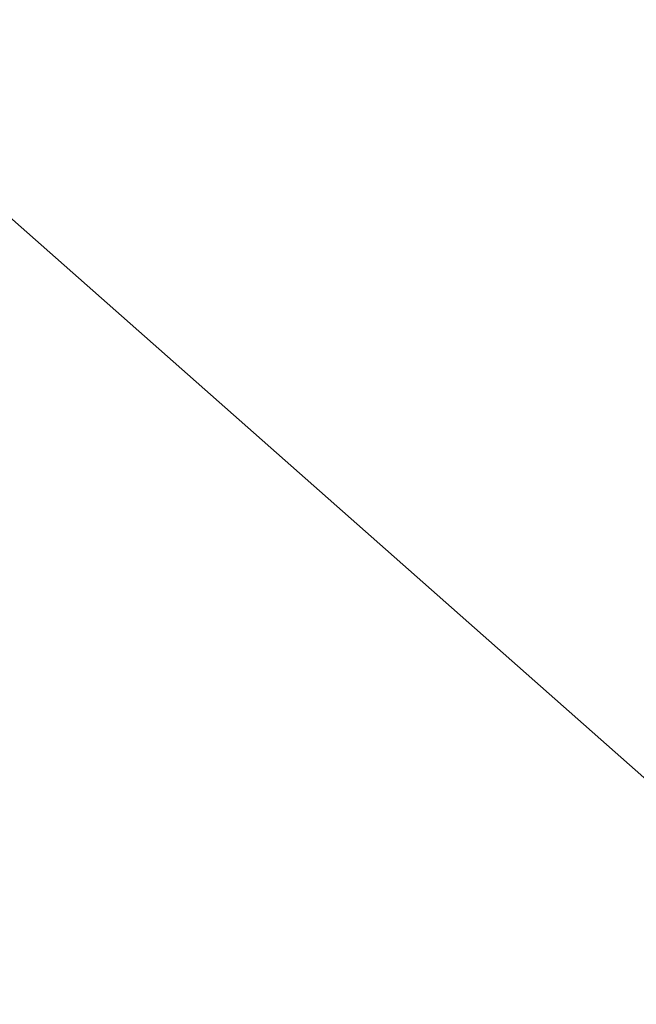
# Model space of a CAD drawing. Header units: millimetres. Extents: x 162876 to 168130, y 402614 to 405602.
# Tile 902 of 1056: x 165501.599 to 165502.461, y 403949.648 to 403951.023. Entities that reach past the tile are written whole.
import ezdxf
from ezdxf import colors
from ezdxf.entities.mleader import LeaderData, LeaderLine
from ezdxf.math import Vec2, Vec3

# ---------------------------------------------------------------- set-up
doc = ezdxf.new("R2010")
doc.units = ezdxf.units.MM
for name, color, linetype, lineweight in [('X-CA190022.004-UO-BGT_Ondergrond$0$GE_314_WGDRijbaanLokaleweg_Vlak_GEM', 253, 'Continuous', 9), ('X-CA190022.004-UO-BGT_Ondergrond$0$GE_316_WGDFietspad_Vlak_GEM', 253, 'Continuous', 9), ('X-CA190022.004-UO-OPB_Opbreek_v0.1$0$X-XX-AL-T25- LEADER ASFALT', 7, 'Continuous', 25)]:
    doc.layers.add(name, color=color, linetype=linetype, lineweight=lineweight)
doc.styles.add('X-CA190022.004-UO-OPB_Opbreek_v0.1$0$NLCS-ISO-M200-T25', font='NLCS-ISO.ttf', dxfattribs={"height": 0.5})

msp = doc.modelspace()

# ---------------------------------------------------------------- leaders
at = {"layer": 'X-CA190022.004-UO-OPB_Opbreek_v0.1$0$X-XX-AL-T25- LEADER ASFALT'}
ml = msp.add_multileader_mtext('Standard', dxfattribs=at)
ml.set_content('\\A1;Wegvak 2.16; Fietspad Geerbosch\\PTotaal teervrij:\\PFrezen asfalt 25mm:  273.0m{\\H0.7x;\\S2^ ;\\H1.42857x; }', color=256, style='X-CA190022.004-UO-OPB_Opbreek_v0.1$0$NLCS-ISO-M200-T25')
ml.set_leader_properties(color=256, linetype='ByLayer', lineweight=-1)
ml.build(insert=Vec2(0, 0))
ml.multileader.update_dxf_attribs({"text_left_attachment_type": 5, "text_right_attachment_type": 5, "dogleg_length": 0.5, "arrow_head_size": 0.5})
ctx = ml.context
ctx.base_point, ctx.char_height, ctx.arrow_head_size, ctx.landing_gap_size, ctx.plane_origin, ctx.plane_x_axis, ctx.plane_y_axis = Vec3(165519.4827, 403953.6704), 0.5, 0.5, 0.18, Vec3(165445.8271, 403966.774), Vec3(0.692899, 0.721035), Vec3(-0.721035, 0.692899)
ctx.left_attachment, ctx.right_attachment = 5, 5
notes = []
notes.append((ctx, [(0, (1, 1, 0), (165519.1363, 403953.3099), (0.692899, 0.721035), 0.5, [(1, [(165496.5463, 403920.1721), (165523.5587, 403949.4352)], 0, [])])]))
ctx.mtext.insert, ctx.mtext.text_direction, ctx.mtext.rotation, ctx.mtext.width, ctx.mtext.flow_direction = Vec3(165517.9731, 403955.3708), Vec3(0.692899, 0.721035), 0.805295, 10.216208, 5
ctx.mtext.has_bg_fill, ctx.mtext.bg_color, ctx.mtext.bg_scale_factor, ctx.mtext.bg_transparency, ctx.mtext.use_window_bg_color = 1, -1027028792, 1.5, 0, 1
for ctx, leaders in notes:
    for number, flags, end, landing, length, lines in leaders:
        leader = LeaderData()
        leader.index, (leader.has_last_leader_line, leader.has_dogleg_vector, leader.attachment_direction) = number, flags
        leader.last_leader_point, leader.dogleg_vector, leader.dogleg_length = Vec3(end), Vec3(landing), length
        for number, points, colour, breaks in lines:
            line = LeaderLine()
            line.index, line.vertices, line.color, line.breaks = number, Vec3.list(points), colors.encode_raw_color(colour), breaks
            leader.lines.append(line)
        ctx.leaders.append(leader)

# ---------------------------------------------------------------- next in the draw order: linework, layer by layer
at = {"layer": 'X-CA190022.004-UO-BGT_Ondergrond$0$GE_314_WGDRijbaanLokaleweg_Vlak_GEM', "flags": 128}
msp.add_lwpolyline([(165475.679, 403979.24), (165481.989, 403973.676), (165489.952, 403966.654), (165503.146, 403954.964), (165511.755, 403947.369), (165508.974, 403944.22), (165471.36, 403977.447), (165465.041, 403983.368), (165460.723, 403987.853), (165456.771, 403992.257), (165447.198, 404004.181), (165445.201, 404006.669)], dxfattribs=at)
at = {"layer": 'X-CA190022.004-UO-BGT_Ondergrond$0$GE_316_WGDFietspad_Vlak_GEM', "flags": 128}
msp.add_lwpolyline([(165471.36, 403977.447), (165508.974, 403944.22), (165508.008, 403943.126), (165497.262, 403952.61), (165488.043, 403960.727), (165485.951, 403962.569), (165476.921, 403970.557)], dxfattribs=at)

doc.saveas('drawing.dxf')
